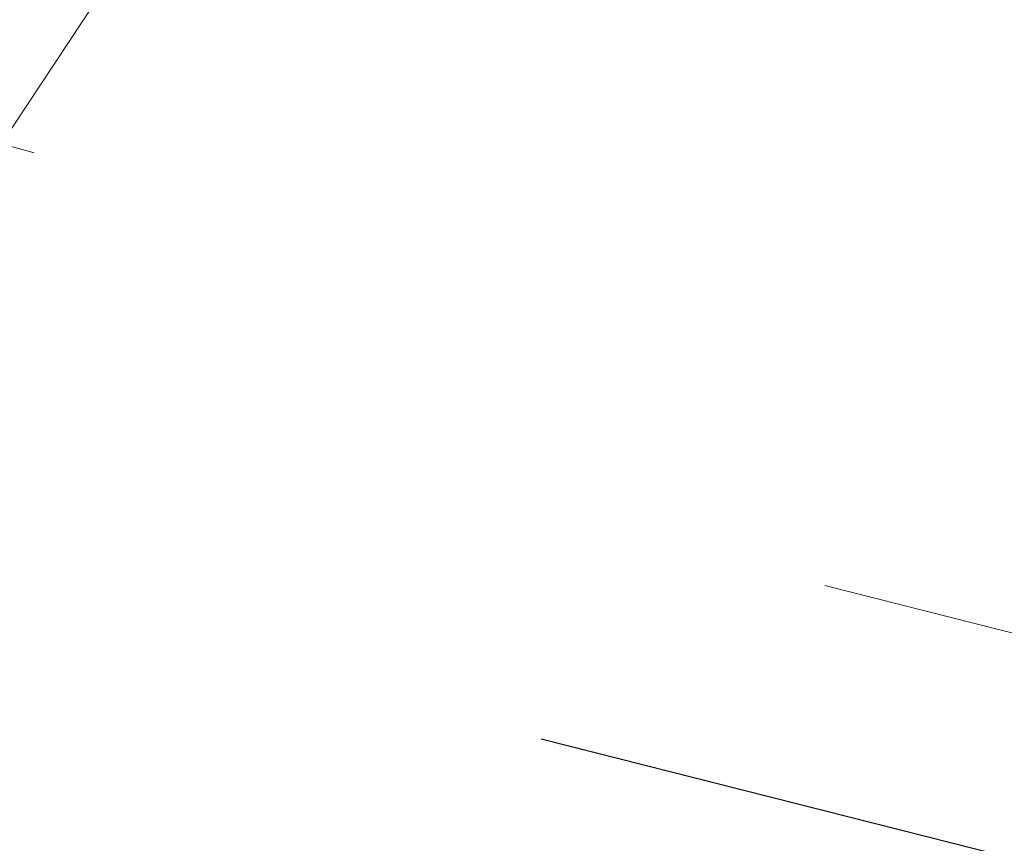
# Model space of a CAD drawing. Extents: x 1926935 to 1928139, y 199322 to 200300.
# Tile 543 of 656: x 1927618.6 to 1927623.58, y 199603.04 to 199607.21. Entities that reach past the tile are written whole.
import ezdxf

# ---------------------------------------------------------------- set-up
doc = ezdxf.new("R2010")
doc.units = 0
doc.header["$MEASUREMENT"] = 0
doc.linetypes.add('DGN Style 3', pattern=[19.64306890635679, 14.03076350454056, -5.612305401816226])
doc.linetypes.add('ohelecex', pattern=[0])
for name, color, linetype, lineweight in [('DT_X_Contour_Major', 132, 'DGN Style 3', 30), ('DT_X_Contour_Minor', 136, 'DGN Style 3', 0), ('DT_X_Terrain_Ground_Line', 92, 'DGN Style 3', 13), ('UT_X_Overhead_Electric', 1, 'ohelecex', 0)]:
    doc.layers.add(name, color=color, linetype=linetype, lineweight=lineweight)

# ---------------------------------------------------------------- blocks, each defined once
blk = doc.blocks.new('*U2117', base_point=(1927600.1255, 199832.7095, 682.6088333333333))
at = {"layer": 'DT_X_Contour_Major', "elevation": 685.0000000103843, "flags": 128}
blk.add_lwpolyline([(1927634.834762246, 199600.1245712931), (1927618.224094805, 199604.3333463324), (1927614.706712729, 199605.3191054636), (1927611.273423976, 199606.472622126), (1927607.924228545, 199607.7938963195), (1927604.659126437, 199609.2829280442), (1927596.064311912, 199613.4773560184), (1927593.157215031, 199614.9072668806), (1927590.882035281, 199616.0511784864), (1927589.238772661, 199616.9090908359), (1927588.227427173, 199617.481003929), (1927586.373062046, 199618.624773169), (1927585.358187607, 199619.2351704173), (1927583.704338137, 199620.2085352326), (1927581.411513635, 199621.5448676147), (1927578.479714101, 199623.2441675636), (1927569.809615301, 199628.2595908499), (1927566.895215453, 199629.9243241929), (1927564.654590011, 199631.1569567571), (1927563.087738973, 199631.9574885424), (1927562.19466234, 199632.325919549), (1927560.711490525, 199632.7322678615), (1927560.159743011, 199632.9264949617), (1927559.616879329, 199633.2044150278), (1927559.082899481, 199633.56602806), (1927558.557803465, 199634.0113340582), (1927557.169392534, 199635.3104073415), (1927556.415625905, 199635.9550726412), (1927555.195634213, 199636.9147635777), (1927553.509417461, 199638.1894801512), (1927551.356975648, 199639.7792223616), (1927544.995497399, 199644.4385691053), (1927542.62821519, 199645.9894177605), (1927540.297477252, 199647.1474536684), (1927538.003283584, 199647.9126768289), (1927535.745634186, 199648.2850872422), (1927525.295206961, 199649.1064394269), (1927525.411254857, 199649.6983673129), (1927525.444315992, 199649.967552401), (1927525.493764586, 199650.5214242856), (1927525.559600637, 199651.3599829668), (1927525.641824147, 199652.4832284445), (1927525.882936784, 199655.8581321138), (1927525.938997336, 199657.009699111), (1927525.926344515, 199657.9332223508), (1927525.844978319, 199658.6287018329), (1927525.69489875, 199659.0961375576), (1927524.834196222, 199660.7454021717), (1927524.701481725, 199662.1387620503), (1927524.682408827, 199662.420872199), (1927524.682067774, 199662.6700484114), (1927524.700458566, 199662.8862906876), (1927524.737581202, 199663.0695990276), (1927524.954527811, 199663.8481920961), (1927524.607530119, 199666.1479067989), (1927524.503764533, 199666.7394225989), (1927524.34118107, 199667.5283779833), (1927524.119779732, 199668.5147729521), (1927523.839560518, 199669.6986075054), (1927522.394629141, 199675.6838611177), (1927521.789475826, 199676.9946155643), (1927521.580662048, 199677.4025277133), (1927521.213572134, 199678.0645122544), (1927520.688206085, 199678.9805691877), (1927520.0045639, 199680.1506985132), (1927516.444922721, 199686.204137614), (1927515.345258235, 199686.3447490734), (1927515.133912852, 199686.3740325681), (1927514.971161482, 199686.4016209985), (1927514.857004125, 199686.4275143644), (1927514.791440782, 199686.4517126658), (1927514.598864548, 199686.560682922), (1927513.547021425, 199687.1749290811), (1927513.342214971, 199687.2944710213), (1927513.178585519, 199687.3898484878), (1927513.056133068, 199687.4610614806), (1927512.974857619, 199687.5081099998), (1927512.691651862, 199687.6712859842), (1927507.429732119, 199688.001435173), (1927506.192417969, 199687.9696160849), (1927504.735583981, 199687.7326663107), (1927503.059230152, 199687.2905858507), (1927501.163356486, 199686.6433747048), (1927495.815000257, 199684.6439707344), (1927493.971799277, 199683.9617792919), (1927492.453463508, 199683.4147579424), (1927491.25999295, 199683.0029066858), (1927490.391387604, 199682.7262255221), (1927488.508260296, 199682.1686358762), (1927487.857071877, 199681.9695474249), (1927487.3158521, 199681.7904743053), (1927486.884600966, 199681.6314165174), (1927486.563318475, 199681.4923740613), (1927485.853190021, 199681.1482812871), (1927485.311918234, 199680.9119964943), (1927484.220699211, 199680.4612116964), (1927482.579532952, 199679.7959268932), (1927480.388419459, 199678.916142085), (1927473.812187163, 199676.2840492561), (1927471.407678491, 199675.4478697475), (1927469.126326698, 199674.9134008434), (1927466.968131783, 199674.6806425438), (1927464.933093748, 199674.7495948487), (1927459.670534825, 199675.3357484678), (1927457.818647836, 199675.4571278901), (1927456.209906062, 199675.3816509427), (1927454.844309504, 199675.1093176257), (1927453.721858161, 199674.640127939), (1927451.052848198, 199673.1264802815), (1927450.107125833, 199672.6750205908), (1927449.27171621, 199672.4558772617), (1927448.546619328, 199672.4690502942), (1927447.931835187, 199672.7145396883), (1927446.439494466, 199673.6789332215), (1927445.876005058, 199673.9619750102), (1927445.304792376, 199674.0878052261), (1927444.725856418, 199674.0564238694), (1927444.139197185, 199673.86783094), (1927442.564474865, 199673.1553010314), (1927441.996556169, 199673.1582696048), (1927441.473841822, 199673.7015727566), (1927440.996331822, 199674.7852104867), (1927440.564026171, 199676.4091827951), (1927439.471483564, 199681.460221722), (1927438.851551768, 199683.2299507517), (1927437.811163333, 199684.7508586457), (1927436.350318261, 199686.0229454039), (1927434.469016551, 199687.0462110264), (1927428.891603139, 199689.4431578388), (1927426.853376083, 199690.0470172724), (1927424.921754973, 199690.0608854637), (1927423.09673981, 199689.4847624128), (1927421.378330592, 199688.3186481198), (1927416.938047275, 199684.4223550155), (1927415.308277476, 199682.9835159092), (1927413.749180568, 199681.5892184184), (1927412.26075655, 199680.2394625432), (1927410.843005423, 199678.9342482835), (1927407.156566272, 199675.5130657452), (1927405.73691772, 199674.3079631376), (1927404.242801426, 199673.2585422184), (1927402.67421739, 199672.3648029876), (1927401.031165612, 199671.6267454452), (1927396.550403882, 199669.8661675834), (1927394.633331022, 199668.9434771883), (1927392.242683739, 199667.4958393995), (1927389.378462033, 199665.5232542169), (1927386.040665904, 199663.0257216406), (1927376.508443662, 199655.6657049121), (1927373.159217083, 199653.0819963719), (1927370.260704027, 199650.8508832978), (1927367.812904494, 199648.9723656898), (1927365.815818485, 199647.4464435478), (1927361.091207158, 199643.847445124), (1927359.387806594, 199642.5338105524), (1927357.821063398, 199641.2921556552), (1927356.390977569, 199640.1224804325), (1927355.097549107, 199639.0247848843), (1927351.830616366, 199636.1935696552), (1927350.593014, 199635.1316634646), (1927349.330406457, 199634.0693563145), (1927348.042793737, 199633.006648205), (1927346.73017584, 199631.9435391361), (1927343.196521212, 199629.1080470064), (1927341.745508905, 199627.9669247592), (1927340.042712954, 199626.6701771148), (1927338.08813336, 199625.2178040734), (1927335.881770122, 199623.6098056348), (1927329.662423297, 199619.1143092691), (1927327.609050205, 199617.6312755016), (1927326.113441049, 199616.5537964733), (1927325.175595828, 199615.8818721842), (1927324.795514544, 199615.6155026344), (1927324.525649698, 199615.4459234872), (1927324.411634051, 199615.3663529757), (1927324.271985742, 199615.2548258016), (1927324.106704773, 199615.111341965), (1927323.915791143, 199614.9359014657), (1927322.965051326, 199614.0426135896)], dxfattribs=at)
at = {"layer": 'DT_X_Contour_Minor', "flags": 128}
for points, elevation in [([(1927639.13865942, 199602.4570135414), (1927620.655910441, 199607.1401325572), (1927616.742106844, 199608.2369902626), (1927612.921874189, 199609.520512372), (1927609.195212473, 199610.9906988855), (1927605.562121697, 199612.6475498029), (1927595.998640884, 199617.3147047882), (1927592.826215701, 199618.8673378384), (1927590.481550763, 199620.0248707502), (1927588.96464607, 199620.7873035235), (1927588.275501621, 199621.1546361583), (1927587.541463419, 199621.6073896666), (1927586.849348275, 199622.0169907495), (1927585.323531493, 199622.9062288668), (1927582.964013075, 199624.2751040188), (1927570.143937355, 199631.6924980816), (1927566.964219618, 199633.5255150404), (1927564.645208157, 199634.8479045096), (1927563.186902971, 199635.6596664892), (1927562.58930406, 199635.9608009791), (1927562.143315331, 199636.0829896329), (1927561.977405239, 199636.1413935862), (1927561.814166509, 199636.224963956), (1927561.653599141, 199636.3337007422), (1927561.495703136, 199636.4676039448), (1927561.078208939, 199636.8582343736), (1927560.601444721, 199637.2352710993), (1927559.484272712, 199638.073408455), (1927557.726692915, 199639.3726464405), (1927555.328705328, 199641.132985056), (1927542.643811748, 199650.4238000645), (1927547.770719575, 199647.1415307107), (1927548.689740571, 199646.5551743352), (1927549.249557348, 199646.2027920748), (1927549.450169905, 199646.0843839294), (1927549.291578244, 199646.199949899), (1927547.713340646, 199647.2851973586), (1927548.122933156, 199647.0715888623), (1927548.237469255, 199647.01757007), (1927548.393790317, 199646.956732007), (1927548.484022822, 199647.0682925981), (1927548.671596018, 199647.4346343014), (1927548.956509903, 199648.055757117), (1927549.338764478, 199648.9316610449), (1927550.487897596, 199651.6071130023), (1927550.902400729, 199652.5766992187), (1927551.28406029, 199653.4788688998), (1927551.632876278, 199654.3136220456), (1927551.948848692, 199655.0809586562), (1927552.747650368, 199657.037300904), (1927552.98029355, 199657.6914170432), (1927553.079121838, 199658.186508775), (1927553.044135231, 199658.5225760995), (1927552.875333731, 199658.6996190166), (1927552.246776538, 199658.9597009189), (1927552.026867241, 199659.0505967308), (1927551.838557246, 199659.1282227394), (1927551.681846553, 199659.192578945), (1927551.556735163, 199659.2436653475), (1927551.26523719, 199659.3622026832), (1927551.112556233, 199659.2676251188), (1927550.873136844, 199658.8949894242), (1927550.546979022, 199658.244295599), (1927550.134082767, 199657.3155436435), (1927548.004843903, 199652.3325655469), (1927545.070197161, 199657.9508789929), (1927544.535320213, 199659.0310329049), (1927544.188395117, 199659.8636460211), (1927544.029421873, 199660.4487183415), (1927544.058400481, 199660.7862498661), (1927544.386279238, 199661.3562795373), (1927544.662697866, 199661.7450184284), (1927545.246044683, 199662.4837128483), (1927546.136319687, 199663.5723627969), (1927547.33352288, 199665.0109682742), (1927550.935302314, 199669.3138569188), (1927552.200096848, 199670.8584032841), (1927553.293145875, 199672.2648758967), (1927554.214449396, 199673.5332747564), (1927554.964007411, 199674.6635998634), (1927558.061205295, 199679.6162782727), (1927558.150956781, 199681.0514401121), (1927558.161261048, 199681.3314006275), (1927558.153708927, 199681.5562128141), (1927558.128300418, 199681.7258766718), (1927558.085035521, 199681.8403922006), (1927557.945853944, 199682.0722358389), (1927557.9267831, 199682.1859332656), (1927557.973956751, 199682.3531428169), (1927558.087374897, 199682.5738644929), (1927558.267037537, 199682.8480982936), (1927559.260033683, 199684.2527176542), (1927558.55645949, 199690.1484643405), (1927558.413698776, 199691.3238804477), (1927558.286948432, 199692.3233801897), (1927558.176208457, 199693.1469635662), (1927558.081478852, 199693.7946305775), (1927557.676764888, 199696.406605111), (1927557.014171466, 199697.3473788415), (1927556.757176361, 199697.6786984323), (1927556.270159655, 199698.2694684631), (1927555.553121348, 199699.1196889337), (1927554.60606144, 199700.2293598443), (1927549.649731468, 199706.0132084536), (1927549.28475921, 199706.2427739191), (1927549.181024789, 199706.3036030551), (1927549.026238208, 199706.3877052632), (1927548.820399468, 199706.4950805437), (1927548.563508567, 199706.6257288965), (1927547.24556266, 199707.2897250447), (1927546.524895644, 199707.6130897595), (1927539.608180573, 199707.3653820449), (1927538.207926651, 199707.3148296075), (1927536.971471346, 199707.2693327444), (1927535.898814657, 199707.2288914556), (1927534.989956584, 199707.1935057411), (1927532.784733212, 199707.1058846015), (1927532.014210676, 199707.0802155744), (1927531.356560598, 199707.0689243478), (1927530.811782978, 199707.0720109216), (1927530.379877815, 199707.0894752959), (1927529.378627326, 199707.1552173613), (1927528.765833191, 199707.2000611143), (1927527.678388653, 199707.2852858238), (1927526.116293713, 199707.4108914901), (1927524.079548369, 199707.5768781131), (1927518.01536025, 199708.0733503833), (1927515.775384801, 199708.1663438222), (1927513.603599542, 199708.072969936), (1927511.500004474, 199707.7932287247), (1927509.464599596, 199707.3271201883), (1927504.12777351, 199705.8356743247), (1927502.238079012, 199705.3052697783), (1927500.571615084, 199704.8326405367), (1927499.128381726, 199704.4177866), (1927497.908378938, 199704.0607079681), (1927494.952678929, 199703.1855320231), (1927493.708412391, 199702.7653910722), (1927492.192387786, 199702.1613501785), (1927490.404605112, 199701.373409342), (1927488.34506437, 199700.4015685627), (1927482.490611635, 199697.5647932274), (1927480.513252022, 199696.5988074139), (1927478.972012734, 199695.8284314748), (1927477.866893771, 199695.2536654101), (1927477.197895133, 199694.8745092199), (1927475.995392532, 199694.1242392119), (1927475.593907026, 199693.8739449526), (1927475.291327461, 199693.6857646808), (1927475.087653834, 199693.5596983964), (1927474.982886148, 199693.4957460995), (1927474.835380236, 199693.408025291), (1927474.784945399, 199693.3760681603), (1927474.744270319, 199693.3459873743), (1927474.713354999, 199693.3177829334), (1927474.692199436, 199693.2914548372), (1927474.648797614, 199693.223748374), (1927474.6251262, 199693.197818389), (1927474.586663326, 199693.1708082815), (1927474.533408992, 199693.1427180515), (1927474.465363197, 199693.1135476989), (1927474.264185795, 199693.0343199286), (1927473.889497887, 199692.9146430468), (1927472.916317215, 199692.6150332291), (1927471.344643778, 199692.1354904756), (1927469.174477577, 199691.4760147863), (1927462.589377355, 199689.4775023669), (1927460.353387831, 199688.8770220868), (1927458.584244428, 199688.5744655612), (1927457.281947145, 199688.56983279), (1927456.44649598, 199688.8631237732), (1927454.841087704, 199690.0424647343), (1927454.290478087, 199690.4432579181), (1927453.842705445, 199690.7611317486), (1927453.497769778, 199690.9960862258), (1927453.255671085, 199691.1481213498), (1927452.747190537, 199691.4429892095), (1927452.563338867, 199691.5455321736), (1927452.393144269, 199691.6320101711), (1927452.236606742, 199691.7024232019), (1927452.093726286, 199691.7567712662), (1927451.730921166, 199691.8802794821), (1927451.492547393, 199691.973612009), (1927451.049529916, 199692.1609784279), (1927450.401868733, 199692.4423787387), (1927449.549563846, 199692.8178129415), (1927447.00389254, 199693.944349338), (1927445.870048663, 199694.4422968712), (1927444.377770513, 199695.0912371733), (1927442.527058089, 199695.8911702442), (1927440.317911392, 199696.8420960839), (1927433.948941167, 199699.5792220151), (1927431.487691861, 199700.1514154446), (1927428.88067161, 199699.8151512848), (1927426.127880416, 199698.5704295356), (1927423.229318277, 199696.4172501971), (1927415.305457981, 199689.4641618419), (1927412.569169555, 199687.0562133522), (1927410.303199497, 199685.0471841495), (1927408.507547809, 199683.4370742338), (1927407.182214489, 199682.2258836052), (1927404.275083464, 199679.5279343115), (1927403.155546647, 199678.577588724), (1927401.977284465, 199677.7500139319), (1927400.740296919, 199677.0452099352), (1927399.444584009, 199676.4631767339), (1927395.911049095, 199675.0747825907), (1927394.174021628, 199674.1732499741), (1927391.613090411, 199672.5099477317), (1927388.228255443, 199670.0848758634), (1927384.019516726, 199666.8980343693), (1927371.697675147, 199657.3840975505), (1927367.491223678, 199654.1379064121), (1927364.113250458, 199651.5347856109), (1927361.563755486, 199649.5747351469), (1927359.842738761, 199648.2577550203), (1927356.357998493, 199645.6032351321), (1927355.02713229, 199644.5697836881), (1927353.648088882, 199643.460319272), (1927352.220868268, 199642.2748418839), (1927350.745470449, 199641.0133515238), (1927346.746839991, 199637.5480266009), (1927345.321029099, 199636.3196827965), (1927344.042569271, 199635.2336450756), (1927342.911460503, 199634.2899134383), (1927341.927702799, 199633.4884878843), (1927339.500817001, 199631.5410945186), (1927338.48599754, 199630.7441706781), (1927337.261703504, 199629.8139441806), (1927335.827934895, 199628.7504150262), (1927334.184691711, 199627.553583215), (1927326.027449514, 199621.6573285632)], 682.0000000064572), ([(1927637.704027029, 199601.679532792), (1927619.845305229, 199606.2045371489), (1927616.06364214, 199607.2643619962), (1927612.372390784, 199608.5045489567), (1927608.771551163, 199609.9250980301), (1927605.261123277, 199611.5260092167), (1927596.020531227, 199616.0355885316), (1927592.936548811, 199617.5473141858), (1927590.615045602, 199618.7003066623), (1927589.0560216, 199619.494565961), (1927588.259476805, 199619.930092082), (1927587.151996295, 199620.6131841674), (1927586.352294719, 199621.0897173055), (1927584.783800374, 199622.0069976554), (1927582.446513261, 199623.3650252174), (1927579.340433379, 199625.1637999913), (1927570.03249667, 199630.548195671), (1927566.94121823, 199632.3251180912), (1927564.648335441, 199633.6175885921), (1927563.153848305, 199634.4256071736), (1927562.45775682, 199634.7491738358), (1927561.666040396, 199634.9660823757), (1927561.371517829, 199635.0697607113), (1927561.081737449, 199635.2181143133), (1927560.796699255, 199635.4111431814), (1927560.516403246, 199635.6488473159), (1927559.775270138, 199636.3422920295), (1927559.199928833, 199636.8131108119), (1927558.029754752, 199637.7054836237), (1927556.264747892, 199639.0194104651), (1927553.904908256, 199640.754891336), (1927546.818892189, 199645.9449123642), (1927544.402586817, 199647.6550563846), (1927542.46818275, 199648.8929726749), (1927541.015679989, 199649.6586612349), (1927540.045078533, 199649.9521220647), (1927536.640041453, 199650.2197412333), (1927537.560464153, 199654.9145602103), (1927537.738322, 199655.8981148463), (1927537.877428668, 199656.8367134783), (1927537.977784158, 199657.7303561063), (1927538.03938847, 199658.5790427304), (1927538.151998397, 199660.7822657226), (1927538.367518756, 199661.7319463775), (1927538.929622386, 199662.9285710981), (1927539.838309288, 199664.3721398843), (1927541.093579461, 199666.0626527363), (1927547.760201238, 199674.5279155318), (1927547.712582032, 199675.0757124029), (1927547.699370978, 199675.2200586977), (1927547.623654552, 199675.9766325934), (1927547.463776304, 199677.5309828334), (1927545.223763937, 199685.9813941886), (1927544.954481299, 199687.0100794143), (1927544.77445834, 199687.7111152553), (1927544.683695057, 199688.0845017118), (1927544.468405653, 199689.0624566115), (1927544.017819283, 199689.8321888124), (1927543.819659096, 199690.1453114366), (1927543.418286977, 199690.7547940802), (1927542.813702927, 199691.6606367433), (1927542.005906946, 199692.8628394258), (1927537.762031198, 199699.1646253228), (1927537.519598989, 199699.1917893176), (1927537.450041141, 199699.2127093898), (1927537.345267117, 199699.2638278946), (1927537.205276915, 199699.3451448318), (1927537.030070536, 199699.4566602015), (1927536.130269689, 199700.0475282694), (1927535.022866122, 199700.5630482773), (1927534.754580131, 199700.6911858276), (1927534.341696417, 199700.9017786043), (1927528.235741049, 199700.6591679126), (1927526.962132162, 199700.622131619), (1927525.758143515, 199700.6149987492), (1927524.623775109, 199700.6377693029), (1927523.559026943, 199700.6904432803), (1927520.812525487, 199700.8707784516), (1927519.774883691, 199700.9411217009), (1927518.721834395, 199701.0169000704), (1927517.653377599, 199701.09811356), (1927516.569513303, 199701.1847621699), (1927513.65866518, 199701.4230719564), (1927512.583462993, 199701.4677093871), (1927511.540992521, 199701.4228893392), (1927510.531253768, 199701.288611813), (1927509.55424673, 199701.0648768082), (1927506.992536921, 199700.3489734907), (1927505.885438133, 199700.0351465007), (1927504.485424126, 199699.6305930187), (1927502.792494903, 199699.1353130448), (1927500.80665046, 199698.5493065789), (1927495.120511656, 199696.8656540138), (1927493.013868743, 199696.1964877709), (1927490.958544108, 199695.4517284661), (1927488.95453775, 199694.6313760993), (1927487.001849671, 199693.7354306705), (1927481.863105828, 199691.2454521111), (1927480.08861392, 199690.3930697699), (1927478.619196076, 199689.7034066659), (1927477.454852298, 199689.1764627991), (1927476.595582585, 199688.8122381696), (1927474.710962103, 199688.0579314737), (1927473.965936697, 199687.8245293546), (1927473.144325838, 199687.6900530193), (1927472.246129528, 199687.6545024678), (1927471.271347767, 199687.7178777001), (1927468.5698158, 199688.0187793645), (1927467.469156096, 199688.0524992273), (1927466.193325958, 199687.9279825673), (1927464.742325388, 199687.6452293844), (1927463.116154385, 199687.2042396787), (1927458.546137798, 199685.8172850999), (1927456.976975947, 199685.413337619), (1927455.697002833, 199685.2417111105), (1927454.706218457, 199685.3024055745), (1927454.004622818, 199685.5954210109), (1927452.519286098, 199686.6865568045), (1927451.995154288, 199687.0279545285), (1927451.536761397, 199687.2337958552), (1927451.144107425, 199687.3040807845), (1927450.817192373, 199687.2388093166), (1927450.033070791, 199686.8840102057), (1927449.76595048, 199686.8130396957), (1927449.552680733, 199686.8662274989), (1927449.39326155, 199687.0435736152), (1927449.28769293, 199687.3450780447), (1927449.077977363, 199688.314634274), (1927448.610982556, 199688.8038923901), (1927447.367284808, 199689.5444995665), (1927445.346884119, 199690.536455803), (1927442.54978049, 199691.7797610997), (1927434.055233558, 199695.4303739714), (1927430.950960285, 199696.350067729), (1927428.009050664, 199696.3711893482), (1927425.229504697, 199695.493738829), (1927422.612322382, 199693.7177161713), (1927415.849654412, 199687.7835595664), (1927413.482205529, 199685.6986475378), (1927411.451859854, 199683.8945289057), (1927409.758617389, 199682.3712036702), (1927408.402478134, 199681.1286718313), (1927405.235577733, 199678.1896447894), (1927404.016003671, 199677.1543801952), (1927402.732456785, 199676.2528566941), (1927401.384937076, 199675.485074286), (1927399.973444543, 199674.8510329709), (1927396.124167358, 199673.3385775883), (1927394.327124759, 199672.4299923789), (1927391.822954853, 199670.8385782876), (1927388.611657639, 199668.5643353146), (1927384.693233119, 199665.6072634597), (1927373.301264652, 199656.8113000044), (1927369.380554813, 199653.7859363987), (1927366.162401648, 199651.3068181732), (1927363.646805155, 199649.3739453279), (1927361.833765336, 199647.9873178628), (1927357.935734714, 199645.0179717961), (1927356.480690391, 199643.8911259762), (1927355.039080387, 199642.7375980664), (1927353.610904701, 199641.5573880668), (1927352.196163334, 199640.3504959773), (1927348.441432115, 199637.0965409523), (1927347.0783574, 199635.9236763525), (1927345.805181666, 199634.8455488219), (1927344.621904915, 199633.8621583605), (1927343.528527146, 199632.9735049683), (1927340.732718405, 199630.7300786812), (1927339.563631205, 199629.8120104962), (1927338.153226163, 199628.7403756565), (1927336.501503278, 199627.5151741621), (1927334.608462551, 199626.136406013), (1927325.211197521, 199619.343832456)], 683.000000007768), ([(1927636.269394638, 199600.9020520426), (1927619.034700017, 199605.2689417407), (1927615.385177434, 199606.2917337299), (1927611.82290738, 199607.4885855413), (1927608.347889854, 199608.8594971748), (1927604.960124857, 199610.4044686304), (1927596.042421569, 199614.756472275), (1927593.046881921, 199616.2272905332), (1927590.748540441, 199617.3757425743), (1927589.14739713, 199618.2018283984), (1927588.243451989, 199618.7055480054), (1927586.76252917, 199619.6189786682), (1927585.855241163, 199620.1624438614), (1927584.244069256, 199621.107766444), (1927581.929013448, 199622.4549464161), (1927578.91007374, 199624.2039837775), (1927569.921055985, 199629.4038932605), (1927566.918216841, 199631.1247211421), (1927564.651462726, 199632.3872726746), (1927563.120793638, 199633.191547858), (1927562.326209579, 199633.5375466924), (1927561.18876546, 199633.8491751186), (1927560.76563042, 199633.9981278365), (1927560.349308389, 199634.2112646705), (1927559.939799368, 199634.4885856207), (1927559.537103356, 199634.8300906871), (1927558.472331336, 199635.8263496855), (1927557.807777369, 199636.3840917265), (1927556.612694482, 199637.3101236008), (1927554.887082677, 199638.6044453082), (1927552.630941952, 199640.2670568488), (1927545.907194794, 199645.1917407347), (1927543.515401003, 199646.8222370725), (1927541.382830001, 199648.0202131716), (1927539.509481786, 199648.7856690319), (1927537.89535636, 199649.1186046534), (1927530.967624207, 199649.6630903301), (1927532.840273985, 199659.2149535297), (1927533.192768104, 199661.032776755), (1927533.447686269, 199662.3925907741), (1927533.60502848, 199663.294395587), (1927533.664794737, 199663.7381911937), (1927533.694070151, 199664.3109672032), (1927533.750099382, 199664.5578574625), (1927533.896230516, 199664.8689462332), (1927534.132463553, 199665.2442335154), (1927534.458798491, 199665.6837193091), (1927536.191932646, 199667.8844495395), (1927536.05943072, 199669.4087114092), (1927536.011576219, 199669.9498355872), (1927535.981585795, 199670.2666979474), (1927535.932449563, 199670.744404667), (1927535.354207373, 199672.9246649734), (1927535.210688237, 199673.4929001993), (1927535.027948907, 199674.2632086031), (1927534.805989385, 199675.2355901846), (1927534.54480967, 199676.4100449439), (1927533.23445722, 199682.362337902), (1927530.491976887, 199687.0472896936), (1927529.932090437, 199687.9935361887), (1927529.427779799, 199688.824439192), (1927528.979044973, 199689.5399987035), (1927528.585885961, 199690.1402147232), (1927526.880820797, 199692.6720880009), (1927525.787151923, 199692.7946311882), (1927525.573730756, 199692.8230966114), (1927525.402182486, 199692.8559743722), (1927525.272507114, 199692.8932644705), (1927525.184704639, 199692.9349669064), (1927524.872663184, 199693.1398737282), (1927524.55182105, 199693.2891114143), (1927524.461526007, 199693.3325514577), (1927524.328144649, 199693.3989125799), (1927524.151676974, 199693.4881947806), (1927523.932122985, 199693.6003980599), (1927522.807002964, 199694.1774958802), (1927520.91699416, 199694.1023993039), (1927520.388265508, 199694.099766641), (1927519.612083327, 199694.1240528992), (1927518.588447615, 199694.1752580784), (1927517.317358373, 199694.2533821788), (1927513.597849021, 199694.497605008), (1927512.349449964, 199694.5794933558), (1927511.393884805, 199694.6419912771), (1927510.731153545, 199694.685098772), (1927510.361256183, 199694.7088158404), (1927509.765308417, 199694.7462074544), (1927509.5518606, 199694.7517840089), (1927509.358477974, 199694.7404699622), (1927509.185160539, 199694.7122653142), (1927509.031908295, 199694.6671700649), (1927508.649989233, 199694.524395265), (1927508.161153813, 199694.3699103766), (1927506.981086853, 199694.0135368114), (1927505.109788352, 199693.4552745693), (1927502.54725831, 199692.6951236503), (1927494.792202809, 199690.3988696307), (1927492.110492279, 199689.5789877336), (1927489.881652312, 199688.8415325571), (1927488.10568291, 199688.1865041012), (1927486.782584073, 199687.6139023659), (1927483.858147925, 199686.1968666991), (1927482.700266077, 199685.6525331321), (1927481.419947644, 199685.0823091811), (1927480.017192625, 199684.4861948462), (1927478.492001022, 199683.8641901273), (1927474.261574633, 199682.1709903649), (1927472.589208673, 199681.6470703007), (1927470.744930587, 199681.3452099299), (1927468.728740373, 199681.2654092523), (1927466.540638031, 199681.4076682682), (1927460.476482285, 199682.0831052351), (1927458.424024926, 199682.2857174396), (1927456.814769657, 199682.3869763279), (1927455.648716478, 199682.3868819), (1927454.925865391, 199682.2854341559), (1927453.589198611, 199681.8797690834), (1927453.130240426, 199681.7616200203), (1927452.755865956, 199681.7114216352), (1927452.4660752, 199681.7291739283), (1927452.260868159, 199681.8148768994), (1927451.826427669, 199682.1340190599), (1927451.569757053, 199682.187100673), (1927451.125575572, 199682.1069888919), (1927450.493883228, 199681.8936837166), (1927449.67468002, 199681.5471851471), (1927447.240123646, 199680.4455977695), (1927446.410763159, 199680.2252471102), (1927445.748598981, 199680.3903856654), (1927445.253631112, 199680.9410134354), (1927444.92585955, 199681.8771304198), (1927444.274730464, 199684.887427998), (1927443.731267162, 199686.0169215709), (1927442.589224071, 199687.1476791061), (1927440.84860119, 199688.2797006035), (1927438.50939852, 199689.4129860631), (1927431.473418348, 199692.4367659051), (1927428.902168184, 199693.1985425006), (1927426.465402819, 199693.2160374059), (1927424.163122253, 199692.4892506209), (1927421.995326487, 199691.0181821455), (1927416.393850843, 199686.1029572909), (1927414.395241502, 199684.3410817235), (1927412.600520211, 199682.7418736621), (1927411.009686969, 199681.3053331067), (1927409.622741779, 199680.0314600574), (1927406.196072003, 199676.8513552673), (1927404.876460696, 199675.7311716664), (1927403.487629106, 199674.7556994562), (1927402.029577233, 199673.9249386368), (1927400.502305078, 199673.2388892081), (1927396.33728562, 199671.6023725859), (1927394.480227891, 199670.6867347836), (1927392.032819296, 199669.1672088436), (1927388.995059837, 199667.0437947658), (1927385.366949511, 199664.3164925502), (1927374.904854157, 199656.2385024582), (1927371.269885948, 199653.4339663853), (1927368.211552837, 199651.0788507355), (1927365.729854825, 199649.1731555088), (1927363.82479191, 199647.7168807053), (1927359.513470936, 199644.4327084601), (1927357.934248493, 199643.2124682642), (1927356.430071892, 199642.0148768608), (1927355.000941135, 199640.8399342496), (1927353.646856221, 199639.6876404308), (1927350.136024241, 199636.6450553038), (1927348.8356857, 199635.5276699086), (1927347.567794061, 199634.4574525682), (1927346.332349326, 199633.4344032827), (1927345.129351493, 199632.4585220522), (1927341.964619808, 199629.9190628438), (1927340.641264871, 199628.8798503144), (1927339.044748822, 199627.6668071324), (1927337.175071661, 199626.2799332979), (1927335.03223339, 199624.7192288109), (1927324.394945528, 199617.0303363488)], 684.000000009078), ([(1927633.400129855, 199599.3470905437), (1927617.413489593, 199603.3977509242), (1927614.028248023, 199604.3464771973), (1927610.723940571, 199605.4566587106), (1927607.500567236, 199606.7282954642), (1927604.358128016, 199608.161387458), (1927596.086202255, 199612.1982397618), (1927593.26754814, 199613.587243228), (1927591.015530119, 199614.7266143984), (1927589.330148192, 199615.6163532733), (1927588.211402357, 199616.2564598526), (1927585.983594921, 199617.6305676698), (1927584.861134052, 199618.3078969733), (1927583.164607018, 199619.3093040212), (1927580.894013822, 199620.6347888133), (1927578.049354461, 199622.2843513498), (1927569.698174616, 199627.1152884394), (1927566.872214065, 199628.7239272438), (1927564.657717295, 199629.9266408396), (1927563.054684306, 199630.7234292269), (1927562.063115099, 199631.1142924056), (1927560.234215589, 199631.6153606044), (1927559.553855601, 199631.8548620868), (1927558.884450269, 199632.1975653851), (1927558.225999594, 199632.6434704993), (1927557.578503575, 199633.1925774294), (1927555.866453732, 199634.7944649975), (1927555.02347444, 199635.5260535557), (1927553.778573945, 199636.5194035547), (1927552.131752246, 199637.7745149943), (1927550.083009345, 199639.2913878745), (1927544.083800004, 199643.6853974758), (1927541.847575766, 199645.1482244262), (1927539.638310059, 199646.2411980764), (1927537.456002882, 199646.9643184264), (1927535.300654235, 199647.3175854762), (1927529.589002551, 199647.7664932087), (1927527.476473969, 199647.7869584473), (1927525.422626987, 199647.5116733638), (1927523.427461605, 199646.9406379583), (1927521.490977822, 199646.0738522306), (1927516.405263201, 199643.3680898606), (1927514.709020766, 199642.4713734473), (1927513.434579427, 199641.8105459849), (1927512.581939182, 199641.3856074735), (1927512.151100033, 199641.196557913), (1927511.564597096, 199641.0069443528), (1927511.1958096, 199640.8216509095), (1927510.529324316, 199640.4079807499), (1927509.565141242, 199639.7659338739), (1927508.303260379, 199638.8955102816), (1927504.54131436, 199636.2698784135), (1927503.207239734, 199635.3497605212), (1927502.026475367, 199634.5586307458), (1927500.999021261, 199633.8964890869), (1927500.124877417, 199633.3633355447), (1927496.403263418, 199631.1762579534), (1927497.158726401, 199634.3685086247), (1927497.389002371, 199635.1049134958), (1927497.756060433, 199635.9460206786), (1927498.259900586, 199636.8918301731), (1927498.900522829, 199637.9423419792), (1927500.791224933, 199640.8833098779), (1927501.559605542, 199641.9834651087), (1927502.446720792, 199643.0782048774), (1927503.452570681, 199644.1675291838), (1927504.577155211, 199645.2514380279), (1927507.734360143, 199648.134640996), (1927508.802565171, 199649.0874367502), (1927509.639276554, 199649.7834217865), (1927510.244494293, 199650.2225961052), (1927510.618218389, 199650.4049597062), (1927511.306157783, 199650.5488483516), (1927511.590074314, 199650.5983730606), (1927511.925869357, 199650.6390307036), (1927512.313542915, 199650.6708212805), (1927512.753094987, 199650.6937447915), (1927513.994405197, 199650.7430513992), (1927514.376680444, 199650.8071915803), (1927514.592523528, 199650.9626321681), (1927514.641934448, 199651.2093731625), (1927514.524913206, 199651.5474145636), (1927513.590472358, 199653.3379753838), (1927513.562811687, 199653.6283827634), (1927513.573882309, 199653.7411783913), (1927513.618948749, 199653.9551049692), (1927513.698011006, 199654.2701624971), (1927513.811069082, 199654.6863509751), (1927514.417997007, 199656.8645360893), (1927513.447239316, 199663.2981976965), (1927513.251681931, 199664.5605965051), (1927513.081048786, 199665.5905093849), (1927512.935339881, 199666.387936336), (1927512.814555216, 199666.9528773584), (1927512.309050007, 199669.0468016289), (1927509.940629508, 199674.1767705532), (1927509.458940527, 199675.2025986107), (1927509.02891094, 199676.0815246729), (1927508.650540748, 199676.8135487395), (1927508.323829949, 199677.3986708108), (1927506.919718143, 199679.7864691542), (1927506.485951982, 199679.8419337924), (1927506.388466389, 199679.861474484), (1927506.281909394, 199679.8963259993), (1927506.166280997, 199679.9464883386), (1927506.041581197, 199680.0119615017), (1927505.438482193, 199680.3532281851), (1927504.68622371, 199680.7910284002), (1927503.729628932, 199681.3422775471), (1927501.840518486, 199681.4608062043), (1927501.339274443, 199681.428063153), (1927500.645161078, 199681.2790360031), (1927499.758178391, 199681.0137247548), (1927498.67832638, 199680.6321294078), (1927495.541561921, 199679.4594963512), (1927494.354487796, 199679.0314124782), (1927493.145838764, 199678.6266356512), (1927491.915614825, 199678.2451658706), (1927490.663815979, 199677.8870031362), (1927487.296919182, 199676.9629785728), (1927485.98177569, 199676.5510828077), (1927484.56151781, 199676.0084139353), (1927483.036145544, 199675.3349719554), (1927481.405658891, 199674.5307568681), (1927476.917541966, 199672.2118191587), (1927475.315875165, 199671.3992849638), (1927473.876962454, 199670.7008856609), (1927472.600803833, 199670.1166212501), (1927471.487399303, 199669.6464917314), (1927468.73532601, 199668.5449928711), (1927467.760757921, 199668.1915322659), (1927466.901108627, 199667.9572745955), (1927466.156378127, 199667.84221986), (1927465.52656642, 199667.8463680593), (1927464.000293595, 199668.0163671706), (1927463.401633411, 199668.0166543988), (1927462.750357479, 199667.8900167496), (1927462.046465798, 199667.6364542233), (1927461.289958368, 199667.2559668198), (1927459.20245089, 199666.072100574), (1927458.340413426, 199665.6565970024), (1927457.319931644, 199665.2979859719), (1927456.141005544, 199664.9962674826), (1927454.803635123, 199664.7514415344), (1927451.026054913, 199664.1744290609), (1927449.754008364, 199663.9751324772), (1927448.771053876, 199663.8100020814), (1927448.077191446, 199663.6790378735), (1927447.672421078, 199663.5822398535), (1927446.978489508, 199663.3696667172), (1927446.609558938, 199663.3634411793), (1927446.023215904, 199663.5041944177), (1927445.219460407, 199663.7919264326), (1927444.198292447, 199664.2266372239), (1927441.185294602, 199665.5818377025), (1927440.183803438, 199666.0277081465), (1927439.439078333, 199666.3489191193), (1927438.951119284, 199666.5454706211), (1927438.719926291, 199666.6173626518), (1927438.445766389, 199666.6428621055), (1927438.319392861, 199666.6788406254), (1927438.145892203, 199666.767651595), (1927437.925264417, 199666.9092950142), (1927437.6575095, 199667.103770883), (1927436.880660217, 199667.6928164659), (1927436.62932458, 199667.9139186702), (1927436.457954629, 199668.1354410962), (1927436.366550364, 199668.3573837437), (1927436.355111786, 199668.5797466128), (1927436.431229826, 199669.1732745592), (1927436.400508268, 199669.6255277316), (1927436.251255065, 199670.5371412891), (1927435.983470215, 199671.9081152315), (1927435.59715372, 199673.7384495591), (1927434.408934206, 199679.2318216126), (1927433.825978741, 199681.1173084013), (1927432.968276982, 199682.653739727), (1927431.835828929, 199683.8411155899), (1927430.428634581, 199684.6794359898), (1927426.30978793, 199686.4495497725), (1927424.804583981, 199686.895492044), (1927423.378107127, 199686.9057335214), (1927422.030357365, 199686.4802742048), (1927420.761334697, 199685.6191140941), (1927417.482243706, 199682.7417527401), (1927416.22131345, 199681.6259500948), (1927414.897840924, 199680.4365631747), (1927413.511826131, 199679.1735919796), (1927412.063269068, 199677.8370365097), (1927408.117060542, 199674.1747762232), (1927406.597374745, 199672.8847546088), (1927404.997973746, 199671.7613849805), (1927403.318857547, 199670.8046673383), (1927401.560026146, 199670.0146016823), (1927396.763522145, 199668.1299625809), (1927394.786434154, 199667.200219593), (1927392.452548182, 199665.8244699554), (1927389.76186423, 199664.0027136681), (1927386.714382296, 199661.734950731), (1927378.112033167, 199655.0929073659), (1927375.048548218, 199652.7300263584), (1927372.309855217, 199650.6229158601), (1927369.895954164, 199648.7715758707), (1927367.80684506, 199647.1760063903), (1927362.66894338, 199643.262181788), (1927360.841364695, 199641.8551528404), (1927359.212054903, 199640.5694344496), (1927357.781014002, 199639.4050266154), (1927356.548241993, 199638.3619293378), (1927353.525208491, 199635.7420840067), (1927352.3503423, 199634.7356570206), (1927351.093018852, 199633.6812600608), (1927349.753238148, 199632.5788931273), (1927348.331000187, 199631.42855622), (1927344.428422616, 199628.297031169), (1927342.872139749, 199627.0701809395), (1927341.130224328, 199625.7382740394), (1927339.202676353, 199624.3013104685), (1927337.089495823, 199622.759290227), (1927331.206837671, 199618.5071606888), (1927329.240648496, 199617.0893452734), (1927327.754074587, 199616.024996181), (1927326.747115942, 199615.3141134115), (1927326.219772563, 199614.956696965), (1927325.453010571, 199614.4748748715), (1927325.129060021, 199614.2487926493), (1927324.732279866, 199613.9319125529), (1927324.262670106, 199613.5242345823), (1927323.72023074, 199613.0257587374), (1927321.018911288, 199610.4876764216)], 686.000000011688)]:
    blk.add_lwpolyline(points, dxfattribs=dict(at, elevation=elevation))

msp = doc.modelspace()

# ---------------------------------------------------------------- linework, layer by layer
at = {"layer": 'UT_X_Overhead_Electric'}
msp.add_polyline3d([(1927579.788, 199644.6599000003, 679.817599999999), (1927578.786, 199572.0257999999, 715.6225), (1927558.01, 199515.3595999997, 728.0152000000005), (1927685.329, 199707.3482999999, 675.107599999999)], dxfattribs=at)

# ---------------------------------------------------------------- block references
at = {"layer": 'DT_X_Terrain_Ground_Line'}
msp.add_blockref('*U2117', (1927600.1255, 199832.7095, 682.6088333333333), dxfattribs=at)

doc.saveas('drawing.dxf')
